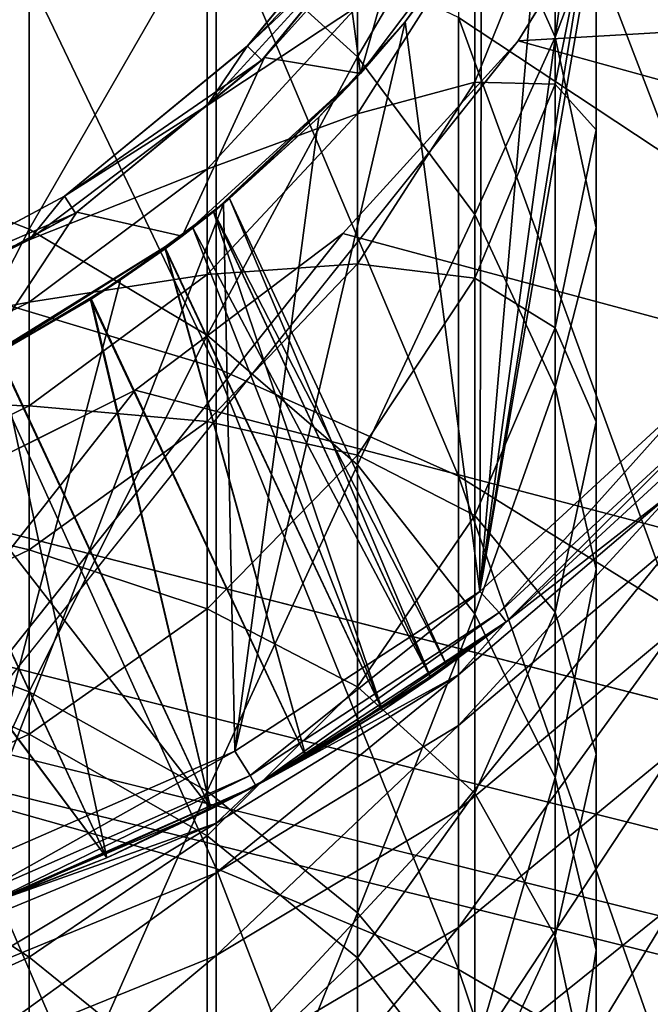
# Model space of a CAD drawing. Header units: millimetres. Extents: x -108 to 102, y -42 to 80.
# Tile 302 of 539: x -62.39 to -59.26, y 25.5 to 30.39. Entities that reach past the tile are written whole.
import ezdxf

# ---------------------------------------------------------------- set-up
doc = ezdxf.new("R2010")
doc.units = ezdxf.units.MM
doc.header["$LTSCALE"] = 81.481481
for name, color, linetype in [('2723', 7, 'CONTINUOUS'), ('2725', 7, 'CONTINUOUS'), ('2727', 7, 'CONTINUOUS'), ('2729', 7, 'CONTINUOUS'), ('2731', 7, 'CONTINUOUS'), ('2733', 7, 'CONTINUOUS'), ('2734', 7, 'CONTINUOUS'), ('2736', 7, 'CONTINUOUS'), ('2745', 7, 'CONTINUOUS'), ('2747', 7, 'CONTINUOUS'), ('2759', 7, 'CONTINUOUS'), ('2760', 7, 'CONTINUOUS'), ('2783', 7, 'CONTINUOUS'), ('2784', 7, 'CONTINUOUS'), ('2789', 7, 'CONTINUOUS')]:
    doc.layers.add(name, color=color, linetype=linetype)

msp = doc.modelspace()

# ---------------------------------------------------------------- linework, layer by layer
at = {"layer": '2723', "color": 7, "linetype": 'CONTINUOUS', "true_color": 0xe6e6e6}
for points in [[(-59.2799, 32.6142, 82.05), (-59.1252, 33.2304, 82.05), (-60.1031, 27.5494, 82.05), (-59.2799, 32.6142, 82.05)], [(-60.1031, 27.5494, 82.05), (-59.1252, 33.2304, 82.05), (-59.0301, 28.5351, 82.05), (-60.1031, 27.5494, 82.05)], [(-59.4954, 32.0116, 82.05), (-59.2799, 32.6142, 82.05), (-60.1031, 27.5494, 82.05), (-59.4954, 32.0116, 82.05)], [(-59.7671, 31.437, 82.05), (-59.4954, 32.0116, 82.05), (-60.1031, 27.5494, 82.05), (-59.7671, 31.437, 82.05)], [(-60.0961, 30.8884, 82.05), (-59.7671, 31.437, 82.05), (-60.1031, 27.5494, 82.05), (-60.0961, 30.8884, 82.05)], [(-60.4751, 30.3769, 82.05), (-60.0961, 30.8884, 82.05), (-60.1031, 27.5494, 82.05), (-60.4751, 30.3769, 82.05)], [(-60.9041, 29.9041, 82.05), (-60.4751, 30.3769, 82.05), (-61.3213, 26.7558, 82.05), (-60.9041, 29.9041, 82.05)], [(-61.3213, 26.7558, 82.05), (-60.4751, 30.3769, 82.05), (-60.1031, 27.5494, 82.05), (-61.3213, 26.7558, 82.05)], [(-61.3769, 29.4751, 82.05), (-60.9041, 29.9041, 82.05), (-61.3213, 26.7558, 82.05), (-61.3769, 29.4751, 82.05)], [(-61.8884, 29.0961, 82.05), (-61.3769, 29.4751, 82.05), (-62.6542, 26.1736, 82.05), (-61.8884, 29.0961, 82.05)], [(-62.6542, 26.1736, 82.05), (-61.3769, 29.4751, 82.05), (-61.3213, 26.7558, 82.05), (-62.6542, 26.1736, 82.05)], [(-62.437, 28.7671, 82.05), (-61.8884, 29.0961, 82.05), (-62.6542, 26.1736, 82.05), (-62.437, 28.7671, 82.05)]]:
    msp.add_3dface(points, dxfattribs=at)
at = {"layer": '2725', "color": 7, "linetype": 'CONTINUOUS', "true_color": 0xe6e6e6}
for points in [[(-59.9721, 27.3977, 82.25), (-58.8785, 28.4045, 82.25), (-59.9721, 27.3977, 182.05), (-59.9721, 27.3977, 82.25)], [(-59.9721, 27.3977, 182.05), (-58.8785, 28.4045, 82.25), (-58.8785, 28.4045, 182.05), (-59.9721, 27.3977, 182.05)], [(-61.2165, 26.5847, 82.25), (-59.9721, 27.3977, 82.25), (-60.9659, 26.7255, 88.6206), (-61.2165, 26.5847, 82.25)], [(-61.2165, 26.5847, 182.05), (-59.9721, 27.3977, 82.25), (-59.9721, 27.3977, 182.05), (-61.2165, 26.5847, 182.05)], [(-59.9721, 27.3977, 82.25), (-61.2165, 26.5847, 182.05), (-60.2655, 27.1788, 90.05), (-59.9721, 27.3977, 82.25)], [(-60.9659, 26.7255, 88.6206), (-59.9721, 27.3977, 82.25), (-60.5878, 26.9587, 88.9908), (-60.9659, 26.7255, 88.6206)], [(-60.5878, 26.9587, 88.9908), (-59.9721, 27.3977, 82.25), (-60.3473, 27.121, 89.4887), (-60.5878, 26.9587, 88.9908)], [(-60.3473, 27.121, 89.4887), (-59.9721, 27.3977, 82.25), (-60.2655, 27.1788, 90.05), (-60.3473, 27.121, 89.4887)], [(-60.2655, 27.1788, 90.05), (-61.2165, 26.5847, 182.05), (-60.3473, 27.121, 90.6114), (-60.2655, 27.1788, 90.05)], [(-60.3473, 27.121, 90.6114), (-61.2165, 26.5847, 182.05), (-60.5878, 26.9587, 91.1092), (-60.3473, 27.121, 90.6114)], [(-60.5878, 26.9587, 91.1092), (-61.2165, 26.5847, 182.05), (-60.9659, 26.7255, 91.4794), (-60.5878, 26.9587, 91.1092)], [(-60.9659, 26.7255, 91.4794), (-61.2165, 26.5847, 182.05), (-61.4399, 26.4679, 91.6749), (-60.9659, 26.7255, 91.4794)], [(-61.4398, 26.4679, 88.4251), (-61.2165, 26.5847, 82.25), (-60.9659, 26.7255, 88.6206), (-61.4398, 26.4679, 88.4251)], [(-62.5777, 25.9876, 82.25), (-61.2165, 26.5847, 82.25), (-62.4589, 26.0294, 88.6206), (-62.5777, 25.9876, 82.25)], [(-61.2165, 26.5847, 182.05), (-62.5777, 25.9876, 182.05), (-61.4399, 26.4679, 91.6749), (-61.2165, 26.5847, 182.05)], [(-62.4589, 26.0294, 88.6206), (-61.2165, 26.5847, 82.25), (-61.9568, 26.2268, 88.4251), (-62.4589, 26.0294, 88.6206)], [(-61.9568, 26.2268, 88.4251), (-61.2165, 26.5847, 82.25), (-61.4398, 26.4679, 88.4251), (-61.9568, 26.2268, 88.4251)], [(-61.4399, 26.4679, 91.6749), (-62.5777, 25.9876, 182.05), (-61.9568, 26.2268, 91.6749), (-61.4399, 26.4679, 91.6749)], [(-61.9568, 26.2268, 91.6749), (-62.5777, 25.9876, 182.05), (-62.4588, 26.0294, 91.4794), (-61.9568, 26.2268, 91.6749)]]:
    msp.add_3dface(points, dxfattribs=at)
at = {"layer": '2727', "color": 7, "linetype": 'CONTINUOUS', "true_color": 0xe6e6e6}
for points in [[(-59.136, 31.7436, 210.6376), (-60.2099, 32.4914, 211.1687), (-59.136, 29.6883, 213.3302), (-59.136, 31.7436, 210.6376)], [(-59.136, 29.6883, 213.3302), (-60.2099, 32.4914, 211.1687), (-60.2099, 30.3979, 213.9114), (-59.136, 29.6883, 213.3302)], [(-61.4141, 30.9687, 214.379), (-62.7188, 31.3868, 214.7215), (-61.4141, 28.6586, 217.0097), (-61.4141, 30.9687, 214.379)], [(-61.4141, 28.6586, 217.0097), (-62.7188, 31.3868, 214.7215), (-62.7188, 29.0522, 217.38), (-61.4141, 28.6586, 217.0097)], [(-60.2099, 30.3979, 213.9114), (-61.4141, 30.9687, 214.379), (-60.2099, 28.1212, 216.5041), (-60.2099, 30.3979, 213.9114)], [(-60.2099, 28.1212, 216.5041), (-61.4141, 30.9687, 214.379), (-61.4141, 28.6586, 217.0097), (-60.2099, 28.1212, 216.5041)], [(-59.136, 29.6883, 213.3302), (-60.2099, 30.3979, 213.9114), (-59.136, 27.4532, 215.8756), (-59.136, 29.6883, 213.3302)], [(-59.136, 27.4532, 215.8756), (-60.2099, 30.3979, 213.9114), (-60.2099, 28.1212, 216.5041), (-59.136, 27.4532, 215.8756)], [(-61.4141, 28.6586, 217.0097), (-62.7188, 29.0522, 217.38), (-61.4141, 26.1736, 219.4758), (-61.4141, 28.6586, 217.0097)], [(-61.4141, 26.1736, 219.4758), (-62.7188, 29.0522, 217.38), (-62.7188, 26.5409, 219.8722), (-61.4141, 26.1736, 219.4758)], [(-60.2099, 28.1212, 216.5041), (-61.4141, 28.6586, 217.0097), (-60.2099, 25.6721, 218.9345), (-60.2099, 28.1212, 216.5041)], [(-60.2099, 25.6721, 218.9345), (-61.4141, 28.6586, 217.0097), (-61.4141, 26.1736, 219.4758), (-60.2099, 25.6721, 218.9345)], [(-59.9721, 27.3977, 182.05), (-58.8785, 28.4045, 182.05), (-59.136, 28.05, 184.56), (-59.9721, 27.3977, 182.05)], [(-59.136, 27.4532, 215.8756), (-60.2099, 28.1212, 216.5041), (-59.136, 25.0487, 218.2617), (-59.136, 27.4532, 215.8756)], [(-59.136, 25.0487, 218.2617), (-60.2099, 28.1212, 216.5041), (-60.2099, 25.6721, 218.9345), (-59.136, 25.0487, 218.2617)], [(-60.2099, 27.1349, 184.4972), (-59.9721, 27.3977, 182.05), (-59.136, 28.05, 184.56), (-60.2099, 27.1349, 184.4972)], [(-60.2099, 27.1349, 184.4972), (-59.136, 28.05, 184.56), (-60.2099, 26.8832, 186.9353), (-60.2099, 27.1349, 184.4972)], [(-60.2099, 26.8832, 186.9353), (-59.136, 28.05, 184.56), (-59.136, 27.7918, 187.0608), (-60.2099, 26.8832, 186.9353)], [(-60.2099, 26.8832, 186.9353), (-59.136, 27.7918, 187.0608), (-60.2099, 26.4648, 189.3504), (-60.2099, 26.8832, 186.9353)], [(-60.2099, 26.4648, 189.3504), (-59.136, 27.7918, 187.0608), (-59.136, 27.3627, 189.5379), (-60.2099, 26.4648, 189.3504)], [(-61.2165, 26.5847, 182.05), (-59.9721, 27.3977, 182.05), (-60.2099, 27.1349, 184.4972), (-61.2165, 26.5847, 182.05)], [(-60.2099, 26.4648, 189.3504), (-59.136, 27.3627, 189.5379), (-60.2099, 25.8818, 191.7312), (-60.2099, 26.4648, 189.3504)], [(-60.2099, 25.8818, 191.7312), (-59.136, 27.3627, 189.5379), (-59.136, 26.7647, 191.9798), (-60.2099, 25.8818, 191.7312)], [(-61.4141, 26.3987, 184.4466), (-61.2165, 26.5847, 182.05), (-60.2099, 27.1349, 184.4972), (-61.4141, 26.3987, 184.4466)], [(-61.4141, 26.3987, 184.4466), (-60.2099, 27.1349, 184.4972), (-61.4141, 26.1522, 186.8344), (-61.4141, 26.3987, 184.4466)], [(-61.4141, 26.1522, 186.8344), (-60.2099, 27.1349, 184.4972), (-60.2099, 26.8832, 186.9353), (-61.4141, 26.1522, 186.8344)], [(-61.4141, 26.1522, 186.8344), (-60.2099, 26.8832, 186.9353), (-61.4141, 25.7425, 189.1996), (-61.4141, 26.1522, 186.8344)], [(-61.4141, 25.7425, 189.1996), (-60.2099, 26.8832, 186.9353), (-60.2099, 26.4648, 189.3504), (-61.4141, 25.7425, 189.1996)], [(-60.2099, 25.8818, 191.7312), (-59.136, 26.7647, 191.9798), (-60.2099, 25.1369, 194.0663), (-60.2099, 25.8818, 191.7312)], [(-60.2099, 25.1369, 194.0663), (-59.136, 26.7647, 191.9798), (-59.136, 26.0007, 194.3749), (-60.2099, 25.1369, 194.0663)], [(-61.4141, 26.1736, 219.4758), (-62.7188, 26.5409, 219.8722), (-61.4141, 23.5252, 221.7656), (-61.4141, 26.1736, 219.4758)], [(-61.4141, 23.5252, 221.7656), (-62.7188, 26.5409, 219.8722), (-62.7188, 23.8645, 222.1863), (-61.4141, 23.5252, 221.7656)], [(-62.5777, 25.9876, 182.05), (-61.2165, 26.5847, 182.05), (-61.4141, 26.3987, 184.4466), (-62.5777, 25.9876, 182.05)], [(-61.4141, 25.7425, 189.1996), (-60.2099, 26.4648, 189.3504), (-61.4141, 25.1716, 191.5312), (-61.4141, 25.7425, 189.1996)], [(-61.4141, 25.1716, 191.5312), (-60.2099, 26.4648, 189.3504), (-60.2099, 25.8818, 191.7312), (-61.4141, 25.1716, 191.5312)], [(-62.7188, 25.8596, 184.4096), (-62.5777, 25.9876, 182.05), (-61.4141, 26.3987, 184.4466), (-62.7188, 25.8596, 184.4096)], [(-62.7188, 25.8596, 184.4096), (-61.4141, 26.3987, 184.4466), (-62.7188, 25.6168, 186.7605), (-62.7188, 25.8596, 184.4096)], [(-62.7188, 25.6168, 186.7605), (-61.4141, 26.3987, 184.4466), (-61.4141, 26.1522, 186.8344), (-62.7188, 25.6168, 186.7605)], [(-62.7188, 25.6168, 186.7605), (-61.4141, 26.1522, 186.8344), (-62.7188, 25.2135, 189.0892), (-62.7188, 25.6168, 186.7605)], [(-62.7188, 25.2135, 189.0892), (-61.4141, 26.1522, 186.8344), (-61.4141, 25.7425, 189.1996), (-62.7188, 25.2135, 189.0892)], [(-60.2099, 25.6721, 218.9345), (-61.4141, 26.1736, 219.4758), (-60.2099, 23.062, 221.1912), (-60.2099, 25.6721, 218.9345)], [(-60.2099, 23.062, 221.1912), (-61.4141, 26.1736, 219.4758), (-61.4141, 23.5252, 221.7656), (-60.2099, 23.062, 221.1912)], [(-60.2099, 25.1369, 194.0663), (-59.136, 26.0007, 194.3749), (-60.2099, 24.2336, 196.3449), (-60.2099, 25.1369, 194.0663)], [(-60.2099, 24.2336, 196.3449), (-59.136, 26.0007, 194.3749), (-59.136, 25.0742, 196.712), (-60.2099, 24.2336, 196.3449)], [(-61.4141, 25.1716, 191.5312), (-60.2099, 25.8818, 191.7312), (-61.4141, 24.442, 193.8181), (-61.4141, 25.1716, 191.5312)], [(-61.4141, 24.442, 193.8181), (-60.2099, 25.8818, 191.7312), (-60.2099, 25.1369, 194.0663), (-61.4141, 24.442, 193.8181)], [(-62.7188, 25.2135, 189.0892), (-61.4141, 25.7425, 189.1996), (-62.7188, 24.6513, 191.3847), (-62.7188, 25.2135, 189.0892)], [(-62.7188, 24.6513, 191.3847), (-61.4141, 25.7425, 189.1996), (-61.4141, 25.1716, 191.5312), (-62.7188, 24.6513, 191.3847)], [(-59.136, 25.0487, 218.2617), (-60.2099, 25.6721, 218.9345), (-59.136, 22.4863, 220.4772), (-59.136, 25.0487, 218.2617)], [(-59.136, 22.4863, 220.4772), (-60.2099, 25.6721, 218.9345), (-60.2099, 23.062, 221.1912), (-59.136, 22.4863, 220.4772)]]:
    msp.add_3dface(points, dxfattribs=at)
at = {"layer": '2729', "color": 7, "linetype": 'CONTINUOUS', "true_color": 0xe6e6e6}
for points in [[(-60.5116, 31.166, 169.05), (-61.2585, 30.2566, 169.05), (-60.5112, 31.1666, 182.05), (-60.5116, 31.166, 169.05)], [(-60.5112, 31.1666, 182.05), (-61.2585, 30.2566, 169.05), (-61.2574, 30.2574, 182.05), (-60.5112, 31.1666, 182.05)], [(-61.2585, 30.2566, 169.05), (-62.1672, 29.5113, 169.05), (-61.2574, 30.2574, 182.05), (-61.2585, 30.2566, 169.05)], [(-61.2574, 30.2574, 182.05), (-62.1672, 29.5113, 169.05), (-62.1666, 29.5112, 182.05), (-61.2574, 30.2574, 182.05)], [(-62.1666, 29.5112, 182.05), (-63.2033, 28.9574, 169.05), (-63.2039, 28.9567, 182.05), (-62.1666, 29.5112, 182.05)], [(-62.1672, 29.5113, 169.05), (-63.2033, 28.9574, 169.05), (-62.1666, 29.5112, 182.05), (-62.1672, 29.5113, 169.05)]]:
    msp.add_3dface(points, dxfattribs=at)
at = {"layer": '2731', "color": 7, "linetype": 'CONTINUOUS', "true_color": 0xe6e6e6}
for points in [[(-61.4578, 30.882, 208.4895), (-60.7119, 32.0158, 205.1043), (-60.7119, 30.2027, 208.0334), (-61.4578, 30.882, 208.4895)], [(-60.7119, 32.0158, 205.1043), (-60.129, 31.1976, 204.6388), (-60.7119, 30.2027, 208.0334), (-60.7119, 32.0158, 205.1043)], [(-63.3326, 31.8458, 209.1365), (-62.3414, 31.436, 208.8614), (-63.3326, 29.7353, 212.0419), (-63.3326, 31.8458, 209.1365)], [(-60.129, 31.1976, 204.6388), (-59.729, 31.8247, 201.2026), (-59.729, 30.3003, 204.1282), (-60.129, 31.1976, 204.6388)], [(-59.729, 31.8247, 201.2026), (-59.5256, 30.8416, 200.7356), (-59.729, 30.3003, 204.1282), (-59.729, 31.8247, 201.2026)], [(-63.3326, 29.7353, 212.0419), (-62.3414, 31.436, 208.8614), (-62.3414, 29.347, 211.7373), (-63.3326, 29.7353, 212.0419)], [(-62.3414, 31.436, 208.8614), (-61.4578, 30.882, 208.4895), (-62.3414, 29.347, 211.7373), (-62.3414, 31.436, 208.8614)], [(-60.7119, 30.2027, 208.0334), (-60.129, 31.1976, 204.6388), (-60.129, 29.4211, 207.5087), (-60.7119, 30.2027, 208.0334)], [(-60.129, 31.1976, 204.6388), (-59.729, 30.3003, 204.1282), (-60.129, 29.4211, 207.5087), (-60.129, 31.1976, 204.6388)], [(-60.5112, 31.1666, 182.05), (-61.2574, 30.2574, 182.05), (-60.7119, 30.7769, 184.9555), (-60.5112, 31.1666, 182.05)], [(-59.729, 31.0644, 194.0976), (-60.129, 30.8389, 190.916), (-60.129, 30.0767, 193.7968), (-59.729, 31.0644, 194.0976)], [(-59.729, 31.0644, 194.0976), (-60.129, 30.0767, 193.7968), (-59.729, 30.0667, 196.9864), (-59.729, 31.0644, 194.0976)], [(-59.5256, 31.0816, 197.3795), (-59.729, 31.0644, 194.0976), (-59.729, 30.0667, 196.9864), (-59.5256, 31.0816, 197.3795)], [(-59.5256, 31.0816, 197.3795), (-59.729, 30.0667, 196.9864), (-59.5256, 29.8415, 200.2606), (-59.5256, 31.0816, 197.3795)], [(-59.5256, 30.8416, 200.7356), (-59.5256, 31.0816, 197.3795), (-59.5256, 29.8415, 200.2606), (-59.5256, 30.8416, 200.7356)], [(-62.3414, 29.347, 211.7373), (-61.4578, 30.882, 208.4895), (-61.4578, 28.822, 211.3255), (-62.3414, 29.347, 211.7373)], [(-61.4578, 30.882, 208.4895), (-60.7119, 30.2027, 208.0334), (-61.4578, 28.822, 211.3255), (-61.4578, 30.882, 208.4895)], [(-59.729, 30.3003, 204.1282), (-59.5256, 30.8416, 200.7356), (-59.5256, 29.3543, 203.5899), (-59.729, 30.3003, 204.1282)], [(-59.5256, 30.8416, 200.7356), (-59.5256, 29.8415, 200.2606), (-59.5256, 29.3543, 203.5899), (-59.5256, 30.8416, 200.7356)], [(-60.129, 30.8389, 190.916), (-60.7119, 30.4551, 187.8481), (-60.7119, 29.9205, 190.709), (-60.129, 30.8389, 190.916)], [(-60.129, 30.8389, 190.916), (-60.7119, 29.9205, 190.709), (-60.129, 30.0767, 193.7968), (-60.129, 30.8389, 190.916)], [(-60.7119, 30.7769, 184.9555), (-61.2574, 30.2574, 182.05), (-61.4578, 29.9609, 184.8952), (-60.7119, 30.7769, 184.9555)], [(-60.7119, 30.7769, 184.9555), (-61.4578, 29.9609, 184.8952), (-60.7119, 30.4551, 187.8481), (-60.7119, 30.7769, 184.9555)], [(-60.7119, 30.4551, 187.8481), (-61.4578, 29.9609, 184.8952), (-61.4578, 29.6457, 187.7276), (-60.7119, 30.4551, 187.8481)], [(-60.7119, 30.4551, 187.8481), (-61.4578, 29.6457, 187.7276), (-60.7119, 29.9205, 190.709), (-60.7119, 30.4551, 187.8481)], [(-61.2574, 30.2574, 182.05), (-62.1666, 29.5112, 182.05), (-61.4578, 29.9609, 184.8952), (-61.2574, 30.2574, 182.05)], [(-60.129, 29.4211, 207.5087), (-59.729, 30.3003, 204.1282), (-59.729, 28.5639, 206.9332), (-60.129, 29.4211, 207.5087)], [(-59.729, 30.3003, 204.1282), (-59.5256, 29.3543, 203.5899), (-59.729, 28.5639, 206.9332), (-59.729, 30.3003, 204.1282)], [(-61.4578, 28.822, 211.3255), (-60.7119, 30.2027, 208.0334), (-60.7119, 28.1782, 210.8205), (-61.4578, 28.822, 211.3255)], [(-60.7119, 30.2027, 208.0334), (-60.129, 29.4211, 207.5087), (-60.7119, 28.1782, 210.8205), (-60.7119, 30.2027, 208.0334)], [(-60.129, 30.0767, 193.7968), (-60.7119, 29.9205, 190.709), (-60.7119, 29.1762, 193.5226), (-60.129, 30.0767, 193.7968)], [(-60.129, 30.0767, 193.7968), (-60.7119, 29.1762, 193.5226), (-60.129, 29.1039, 196.6135), (-60.129, 30.0767, 193.7968)], [(-59.729, 30.0667, 196.9864), (-60.129, 30.0767, 193.7968), (-60.129, 29.1039, 196.6135), (-59.729, 30.0667, 196.9864)], [(-59.729, 30.0667, 196.9864), (-60.129, 29.1039, 196.6135), (-59.729, 28.8584, 199.7937), (-59.729, 30.0667, 196.9864)], [(-59.5256, 29.8415, 200.2606), (-59.729, 30.0667, 196.9864), (-59.729, 28.8584, 199.7937), (-59.5256, 29.8415, 200.2606)], [(-61.4578, 29.9609, 184.8952), (-62.1666, 29.5112, 182.05), (-62.3414, 29.2954, 184.8459), (-61.4578, 29.9609, 184.8952)], [(-61.4578, 29.9609, 184.8952), (-62.3414, 29.2954, 184.8459), (-61.4578, 29.6457, 187.7276), (-61.4578, 29.9609, 184.8952)], [(-60.7119, 29.9205, 190.709), (-61.4578, 29.6457, 187.7276), (-61.4578, 29.1223, 190.5291), (-60.7119, 29.9205, 190.709)], [(-60.7119, 29.9205, 190.709), (-61.4578, 29.1223, 190.5291), (-60.7119, 29.1762, 193.5226), (-60.7119, 29.9205, 190.709)], [(-59.5256, 29.8415, 200.2606), (-59.729, 28.8584, 199.7937), (-59.5256, 28.392, 203.0423), (-59.5256, 29.8415, 200.2606)], [(-59.5256, 29.3543, 203.5899), (-59.5256, 29.8415, 200.2606), (-59.5256, 28.392, 203.0423), (-59.5256, 29.3543, 203.5899)], [(-63.3326, 29.7353, 212.0419), (-62.3414, 29.347, 211.7373), (-63.3326, 27.4161, 214.7836), (-63.3326, 29.7353, 212.0419)], [(-61.4578, 29.6457, 187.7276), (-62.3414, 29.2954, 184.8459), (-62.3414, 28.9858, 187.6294), (-61.4578, 29.6457, 187.7276)], [(-61.4578, 29.6457, 187.7276), (-62.3414, 28.9858, 187.6294), (-61.4578, 29.1223, 190.5291), (-61.4578, 29.6457, 187.7276)], [(-62.1666, 29.5112, 182.05), (-63.2039, 28.9567, 182.05), (-62.3414, 29.2954, 184.8459), (-62.1666, 29.5112, 182.05)], [(-60.7119, 28.1782, 210.8205), (-60.129, 29.4211, 207.5087), (-60.129, 27.4375, 210.2395), (-60.7119, 28.1782, 210.8205)], [(-60.129, 29.4211, 207.5087), (-59.729, 28.5639, 206.9332), (-60.129, 27.4375, 210.2395), (-60.129, 29.4211, 207.5087)], [(-63.3326, 27.4161, 214.7836), (-62.3414, 29.347, 211.7373), (-62.3414, 27.0513, 214.4512), (-63.3326, 27.4161, 214.7836)], [(-62.3414, 29.347, 211.7373), (-61.4578, 28.822, 211.3255), (-62.3414, 27.0513, 214.4512), (-62.3414, 29.347, 211.7373)], [(-59.729, 28.5639, 206.9332), (-59.5256, 29.3543, 203.5899), (-59.5256, 27.6603, 206.3265), (-59.729, 28.5639, 206.9332)], [(-59.5256, 29.3543, 203.5899), (-59.5256, 28.392, 203.0423), (-59.5256, 27.6603, 206.3265), (-59.5256, 29.3543, 203.5899)], [(-62.3414, 29.2954, 184.8459), (-63.2039, 28.9567, 182.05), (-63.3326, 28.8032, 184.8095), (-62.3414, 29.2954, 184.8459)], [(-62.3414, 29.2954, 184.8459), (-63.3326, 28.8032, 184.8095), (-62.3414, 28.9858, 187.6294), (-62.3414, 29.2954, 184.8459)], [(-60.7119, 29.1762, 193.5226), (-61.4578, 29.1223, 190.5291), (-61.4578, 28.3934, 193.2842), (-60.7119, 29.1762, 193.5226)], [(-60.7119, 29.1762, 193.5226), (-61.4578, 28.3934, 193.2842), (-60.7119, 28.2261, 196.2736), (-60.7119, 29.1762, 193.5226)], [(-60.129, 29.1039, 196.6135), (-60.7119, 29.1762, 193.5226), (-60.7119, 28.2261, 196.2736), (-60.129, 29.1039, 196.6135)], [(-61.4578, 29.1223, 190.5291), (-62.3414, 28.9858, 187.6294), (-62.3414, 28.4714, 190.3824), (-61.4578, 29.1223, 190.5291)], [(-61.4578, 29.1223, 190.5291), (-62.3414, 28.4714, 190.3824), (-61.4578, 28.3934, 193.2842), (-61.4578, 29.1223, 190.5291)], [(-60.129, 29.1039, 196.6135), (-60.7119, 28.2261, 196.2736), (-60.129, 27.9258, 199.3507), (-60.129, 29.1039, 196.6135)], [(-59.729, 28.8584, 199.7937), (-60.129, 29.1039, 196.6135), (-60.129, 27.9258, 199.3507), (-59.729, 28.8584, 199.7937)], [(-62.3414, 28.9858, 187.6294), (-63.3326, 28.8032, 184.8095), (-63.3326, 28.4976, 187.5567), (-62.3414, 28.9858, 187.6294)], [(-62.3414, 28.9858, 187.6294), (-63.3326, 28.4976, 187.5567), (-62.3414, 28.4714, 190.3824), (-62.3414, 28.9858, 187.6294)], [(-59.729, 28.8584, 199.7937), (-60.129, 27.9258, 199.3507), (-59.729, 27.446, 202.504), (-59.729, 28.8584, 199.7937)], [(-59.5256, 28.392, 203.0423), (-59.729, 28.8584, 199.7937), (-59.729, 27.446, 202.504), (-59.5256, 28.392, 203.0423)], [(-62.3414, 27.0513, 214.4512), (-61.4578, 28.822, 211.3255), (-61.4578, 26.5582, 214.0017), (-62.3414, 27.0513, 214.4512)], [(-61.4578, 28.822, 211.3255), (-60.7119, 28.1782, 210.8205), (-61.4578, 26.5582, 214.0017), (-61.4578, 28.822, 211.3255)], [(-60.129, 27.4375, 210.2395), (-59.729, 28.5639, 206.9332), (-59.729, 26.6252, 209.6023), (-60.129, 27.4375, 210.2395)], [(-59.729, 28.5639, 206.9332), (-59.5256, 27.6603, 206.3265), (-59.729, 26.6252, 209.6023), (-59.729, 28.5639, 206.9332)], [(-62.3414, 28.4714, 190.3824), (-63.3326, 28.4976, 187.5567), (-63.3326, 27.9899, 190.2739), (-62.3414, 28.4714, 190.3824)], [(-62.3414, 28.4714, 190.3824), (-63.3326, 27.9899, 190.2739), (-62.3414, 27.7551, 193.0899), (-62.3414, 28.4714, 190.3824)], [(-61.4578, 28.3934, 193.2842), (-62.3414, 28.4714, 190.3824), (-62.3414, 27.7551, 193.0899), (-61.4578, 28.3934, 193.2842)], [(-61.4578, 28.3934, 193.2842), (-62.3414, 27.7551, 193.0899), (-61.4578, 27.4631, 195.978), (-61.4578, 28.3934, 193.2842)], [(-60.7119, 28.2261, 196.2736), (-61.4578, 28.3934, 193.2842), (-61.4578, 27.4631, 195.978), (-60.7119, 28.2261, 196.2736)], [(-59.5256, 28.392, 203.0423), (-59.729, 27.446, 202.504), (-59.5256, 26.741, 205.7094), (-59.5256, 28.392, 203.0423)], [(-59.5256, 27.6603, 206.3265), (-59.5256, 28.392, 203.0423), (-59.5256, 26.741, 205.7094), (-59.5256, 27.6603, 206.3265)], [(-60.7119, 28.2261, 196.2736), (-61.4578, 27.4631, 195.978), (-60.7119, 27.0754, 198.9468), (-60.7119, 28.2261, 196.2736)], [(-60.129, 27.9258, 199.3507), (-60.7119, 28.2261, 196.2736), (-60.7119, 27.0754, 198.9468), (-60.129, 27.9258, 199.3507)], [(-61.4578, 26.5582, 214.0017), (-60.7119, 28.1782, 210.8205), (-60.7119, 25.9534, 213.4506), (-61.4578, 26.5582, 214.0017)], [(-60.7119, 28.1782, 210.8205), (-60.129, 27.4375, 210.2395), (-60.7119, 25.9534, 213.4506), (-60.7119, 28.1782, 210.8205)], [(-62.3414, 27.7551, 193.0899), (-63.3326, 27.9899, 190.2739), (-63.3326, 27.283, 192.9461), (-62.3414, 27.7551, 193.0899)], [(-60.129, 27.9258, 199.3507), (-60.7119, 27.0754, 198.9468), (-60.129, 26.5487, 201.9934), (-60.129, 27.9258, 199.3507)], [(-59.729, 27.446, 202.504), (-60.129, 27.9258, 199.3507), (-60.129, 26.5487, 201.9934), (-59.729, 27.446, 202.504)], [(-62.3414, 27.7551, 193.0899), (-63.3326, 27.283, 192.9461), (-62.3414, 26.8408, 195.7371), (-62.3414, 27.7551, 193.0899)], [(-61.4578, 27.4631, 195.978), (-62.3414, 27.7551, 193.0899), (-62.3414, 26.8408, 195.7371), (-61.4578, 27.4631, 195.978)], [(-59.729, 26.6252, 209.6023), (-59.5256, 27.6603, 206.3265), (-59.5256, 25.7688, 208.9306), (-59.729, 26.6252, 209.6023)], [(-59.5256, 27.6603, 206.3265), (-59.5256, 26.741, 205.7094), (-59.5256, 25.7688, 208.9306), (-59.5256, 27.6603, 206.3265)], [(-61.4578, 27.4631, 195.978), (-62.3414, 26.8408, 195.7371), (-61.4578, 26.3363, 198.5958), (-61.4578, 27.4631, 195.978)], [(-60.7119, 27.0754, 198.9468), (-61.4578, 27.4631, 195.978), (-61.4578, 26.3363, 198.5958), (-60.7119, 27.0754, 198.9468)], [(-60.7119, 25.9534, 213.4506), (-60.129, 27.4375, 210.2395), (-60.129, 25.2577, 212.8164), (-60.7119, 25.9534, 213.4506)], [(-59.729, 27.446, 202.504), (-60.129, 26.5487, 201.9934), (-59.729, 25.8374, 205.1027), (-59.729, 27.446, 202.504)], [(-60.129, 27.4375, 210.2395), (-59.729, 26.6252, 209.6023), (-60.129, 25.2577, 212.8164), (-60.129, 27.4375, 210.2395)], [(-59.5256, 26.741, 205.7094), (-59.729, 27.446, 202.504), (-59.729, 25.8374, 205.1027), (-59.5256, 26.741, 205.7094)], [(-63.3326, 27.4161, 214.7836), (-62.3414, 27.0513, 214.4512), (-63.3326, 24.9008, 217.3466), (-63.3326, 27.4161, 214.7836)], [(-62.3414, 26.8408, 195.7371), (-63.3326, 27.283, 192.9461), (-63.3326, 26.3806, 195.5588), (-62.3414, 26.8408, 195.7371)], [(-63.3326, 24.9008, 217.3466), (-62.3414, 27.0513, 214.4512), (-62.3414, 24.5615, 216.9881), (-63.3326, 24.9008, 217.3466)], [(-62.3414, 27.0513, 214.4512), (-61.4578, 26.5582, 214.0017), (-62.3414, 24.5615, 216.9881), (-62.3414, 27.0513, 214.4512)], [(-60.7119, 27.0754, 198.9468), (-61.4578, 26.3363, 198.5958), (-60.7119, 25.7305, 201.5279), (-60.7119, 27.0754, 198.9468)], [(-60.129, 26.5487, 201.9934), (-60.7119, 27.0754, 198.9468), (-60.7119, 25.7305, 201.5279), (-60.129, 26.5487, 201.9934)], [(-62.3414, 26.8408, 195.7371), (-63.3326, 26.3806, 195.5588), (-62.3414, 25.7336, 198.3095), (-62.3414, 26.8408, 195.7371)], [(-61.4578, 26.3363, 198.5958), (-62.3414, 26.8408, 195.7371), (-62.3414, 25.7336, 198.3095), (-61.4578, 26.3363, 198.5958)], [(-59.5256, 26.741, 205.7094), (-59.729, 25.8374, 205.1027), (-59.5256, 24.8976, 208.2472), (-59.5256, 26.741, 205.7094)], [(-59.5256, 25.7688, 208.9306), (-59.5256, 26.741, 205.7094), (-59.5256, 24.8976, 208.2472), (-59.5256, 25.7688, 208.9306)], [(-60.129, 25.2577, 212.8164), (-59.729, 26.6252, 209.6023), (-59.729, 24.4946, 212.121), (-60.129, 25.2577, 212.8164)], [(-59.729, 26.6252, 209.6023), (-59.5256, 25.7688, 208.9306), (-59.729, 24.4946, 212.121), (-59.729, 26.6252, 209.6023)], [(-62.3414, 24.5615, 216.9881), (-61.4578, 26.5582, 214.0017), (-61.4578, 24.1029, 216.5034), (-62.3414, 24.5615, 216.9881)], [(-61.4578, 26.5582, 214.0017), (-60.7119, 25.9534, 213.4506), (-61.4578, 24.1029, 216.5034), (-61.4578, 26.5582, 214.0017)], [(-60.129, 26.5487, 201.9934), (-60.7119, 25.7305, 201.5279), (-60.129, 24.9802, 204.5272), (-60.129, 26.5487, 201.9934)], [(-59.729, 25.8374, 205.1027), (-60.129, 26.5487, 201.9934), (-60.129, 24.9802, 204.5272), (-59.729, 25.8374, 205.1027)], [(-62.3414, 25.7336, 198.3095), (-63.3326, 26.3806, 195.5588), (-63.3326, 25.2878, 198.0978), (-62.3414, 25.7336, 198.3095)], [(-61.4578, 26.3363, 198.5958), (-62.3414, 25.7336, 198.3095), (-61.4578, 25.0193, 201.1232), (-61.4578, 26.3363, 198.5958)], [(-60.7119, 25.7305, 201.5279), (-61.4578, 26.3363, 198.5958), (-61.4578, 25.0193, 201.1232), (-60.7119, 25.7305, 201.5279)], [(-61.4578, 24.1029, 216.5034), (-60.7119, 25.9534, 213.4506), (-60.7119, 23.5405, 215.9091), (-61.4578, 24.1029, 216.5034)], [(-60.7119, 25.9534, 213.4506), (-60.129, 25.2577, 212.8164), (-60.7119, 23.5405, 215.9091), (-60.7119, 25.9534, 213.4506)], [(-59.729, 25.8374, 205.1027), (-60.129, 24.9802, 204.5272), (-59.729, 24.0413, 207.5755), (-59.729, 25.8374, 205.1027)], [(-59.5256, 24.8976, 208.2472), (-59.729, 25.8374, 205.1027), (-59.729, 24.0413, 207.5755), (-59.5256, 24.8976, 208.2472)], [(-59.729, 24.4946, 212.121), (-59.5256, 25.7688, 208.9306), (-59.5256, 23.6902, 211.3878), (-59.729, 24.4946, 212.121)], [(-59.5256, 25.7688, 208.9306), (-59.5256, 24.8976, 208.2472), (-59.5256, 23.6902, 211.3878), (-59.5256, 25.7688, 208.9306)], [(-62.3414, 25.7336, 198.3095), (-63.3326, 25.2878, 198.0978), (-62.3414, 24.4394, 200.7932), (-62.3414, 25.7336, 198.3095)], [(-61.4578, 25.0193, 201.1232), (-62.3414, 25.7336, 198.3095), (-62.3414, 24.4394, 200.7932), (-61.4578, 25.0193, 201.1232)], [(-60.7119, 25.7305, 201.5279), (-61.4578, 25.0193, 201.1232), (-60.7119, 24.1987, 204.0025), (-60.7119, 25.7305, 201.5279)], [(-60.129, 24.9802, 204.5272), (-60.7119, 25.7305, 201.5279), (-60.7119, 24.1987, 204.0025), (-60.129, 24.9802, 204.5272)]]:
    msp.add_3dface(points, dxfattribs=at)
at = {"layer": '2733', "color": 7, "linetype": 'CONTINUOUS', "true_color": 0xe6e6e6}
for points in [[(-61.2585, 30.2566, 169.05), (-60.5116, 31.166, 169.05), (-60.4274, 31.1127, 169.05), (-61.2585, 30.2566, 169.05)], [(-61.1866, 30.1866, 169.05), (-61.2585, 30.2566, 169.05), (-60.4274, 31.1127, 169.05), (-61.1866, 30.1866, 169.05)], [(-62.1672, 29.5113, 169.05), (-61.2585, 30.2566, 169.05), (-61.1866, 30.1866, 169.05), (-62.1672, 29.5113, 169.05)], [(-62.1127, 29.4274, 169.05), (-62.1672, 29.5113, 169.05), (-61.1866, 30.1866, 169.05), (-62.1127, 29.4274, 169.05)], [(-63.2033, 28.9574, 169.05), (-62.1672, 29.5113, 169.05), (-62.1127, 29.4274, 169.05), (-63.2033, 28.9574, 169.05)], [(-63.1659, 28.865, 169.05), (-63.2033, 28.9574, 169.05), (-62.1127, 29.4274, 169.05), (-63.1659, 28.865, 169.05)]]:
    msp.add_3dface(points, dxfattribs=at)
at = {"layer": '2734', "color": 7, "linetype": 'CONTINUOUS', "true_color": 0xe6e6e6}
for points in [[(-61.1866, 30.1866, 169.05), (-60.4274, 31.1127, 169.05), (-61.1739, 30.1995, 94.45), (-61.1866, 30.1866, 169.05)], [(-61.1739, 30.1995, 94.45), (-60.4274, 31.1127, 169.05), (-60.7673, 30.6514, 94.45), (-61.1739, 30.1995, 94.45)], [(-62.1127, 29.4274, 169.05), (-61.1866, 30.1866, 169.05), (-62.1051, 29.432, 94.45), (-62.1127, 29.4274, 169.05)], [(-62.1051, 29.432, 94.45), (-61.1866, 30.1866, 169.05), (-61.1739, 30.1995, 94.45), (-62.1051, 29.432, 94.45)], [(-63.1659, 28.865, 169.05), (-62.1127, 29.4274, 169.05), (-63.1598, 28.8667, 94.45), (-63.1659, 28.865, 169.05)], [(-63.1598, 28.8667, 94.45), (-62.1127, 29.4274, 169.05), (-62.1051, 29.432, 94.45), (-63.1598, 28.8667, 94.45)]]:
    msp.add_3dface(points, dxfattribs=at)
at = {"layer": '2736', "color": 7, "linetype": 'CONTINUOUS', "true_color": 0xe6e6e6}
for points in [[(-59.9734, 31.0784, 94.0497), (-60.4751, 30.3769, 82.05), (-60.6963, 30.1211, 94.0497), (-59.9734, 31.0784, 94.0497)], [(-60.0961, 30.8884, 82.05), (-60.4751, 30.3769, 82.05), (-59.9734, 31.0784, 94.0497), (-60.0961, 30.8884, 82.05)], [(-60.4751, 30.3769, 82.05), (-60.9041, 29.9041, 82.05), (-60.6963, 30.1211, 94.0497), (-60.4751, 30.3769, 82.05)], [(-61.5828, 29.3129, 94.0497), (-60.6963, 30.1211, 94.0497), (-61.427, 29.4344, 90.6133), (-61.5828, 29.3129, 94.0497)], [(-61.427, 29.4344, 90.6133), (-60.6963, 30.1211, 94.0497), (-61.3476, 29.4993, 90.05), (-61.427, 29.4344, 90.6133)], [(-60.6963, 30.1211, 94.0497), (-60.9041, 29.9041, 82.05), (-61.3476, 29.4993, 90.05), (-60.6963, 30.1211, 94.0497)], [(-60.9041, 29.9041, 82.05), (-61.3769, 29.4751, 82.05), (-61.3476, 29.4993, 90.05), (-60.9041, 29.9041, 82.05)], [(-61.3769, 29.4751, 82.05), (-61.8884, 29.0961, 82.05), (-61.4262, 29.435, 89.4895), (-61.3769, 29.4751, 82.05)], [(-61.3476, 29.4993, 90.05), (-61.3769, 29.4751, 82.05), (-61.4262, 29.435, 89.4895), (-61.3476, 29.4993, 90.05)], [(-61.4262, 29.435, 89.4895), (-61.8884, 29.0961, 82.05), (-61.5287, 29.3542, 89.2194), (-61.4262, 29.435, 89.4895)], [(-61.6657, 29.2514, 91.1192), (-61.5828, 29.3129, 94.0497), (-61.427, 29.4344, 90.6133), (-61.6657, 29.2514, 91.1192)], [(-61.5287, 29.3542, 89.2194), (-61.8884, 29.0961, 82.05), (-61.6666, 29.2507, 88.9797), (-61.5287, 29.3542, 89.2194)], [(-62.6027, 28.6815, 94.0497), (-61.5828, 29.3129, 94.0497), (-62.498, 28.7348, 91.675), (-62.6027, 28.6815, 94.0497)], [(-62.498, 28.7348, 91.675), (-61.5828, 29.3129, 94.0497), (-62.0335, 29.0015, 91.4828), (-62.498, 28.7348, 91.675)], [(-62.0335, 29.0015, 91.4828), (-61.5828, 29.3129, 94.0497), (-61.6657, 29.2514, 91.1192), (-62.0335, 29.0015, 91.4828)], [(-61.6666, 29.2507, 88.9797), (-61.8884, 29.0961, 82.05), (-62.0382, 28.9986, 88.6137), (-61.6666, 29.2507, 88.9797)], [(-61.8884, 29.0961, 82.05), (-62.437, 28.7671, 82.05), (-62.0382, 28.9986, 88.6137), (-61.8884, 29.0961, 82.05)], [(-62.0382, 28.9986, 88.6137), (-62.437, 28.7671, 82.05), (-62.5005, 28.7335, 88.4246), (-62.0382, 28.9986, 88.6137)]]:
    msp.add_3dface(points, dxfattribs=at)
at = {"layer": '2745', "color": 7, "linetype": 'CONTINUOUS', "true_color": 0xe6e6e6}
for points in [[(-60.1031, 27.5494, 82.05), (-59.0301, 28.5351, 82.05), (-60.0081, 27.444, 82.1086), (-60.1031, 27.5494, 82.05)], [(-60.0081, 27.444, 82.1086), (-59.0301, 28.5351, 82.05), (-58.9216, 28.4441, 82.1086), (-60.0081, 27.444, 82.1086)], [(-59.9721, 27.3977, 82.25), (-60.0081, 27.444, 82.1086), (-58.9216, 28.4441, 82.1086), (-59.9721, 27.3977, 82.25)], [(-58.8785, 28.4045, 82.25), (-59.9721, 27.3977, 82.25), (-58.9216, 28.4441, 82.1086), (-58.8785, 28.4045, 82.25)], [(-61.3213, 26.7558, 82.05), (-60.1031, 27.5494, 82.05), (-61.2444, 26.6363, 82.1086), (-61.3213, 26.7558, 82.05)], [(-61.2444, 26.6363, 82.1086), (-60.1031, 27.5494, 82.05), (-60.0081, 27.444, 82.1086), (-61.2444, 26.6363, 82.1086)], [(-61.2165, 26.5847, 82.25), (-61.2444, 26.6363, 82.1086), (-60.0081, 27.444, 82.1086), (-61.2165, 26.5847, 82.25)], [(-59.9721, 27.3977, 82.25), (-61.2165, 26.5847, 82.25), (-60.0081, 27.444, 82.1086), (-59.9721, 27.3977, 82.25)], [(-62.6542, 26.1736, 82.05), (-61.3213, 26.7558, 82.05), (-62.5967, 26.043, 82.1086), (-62.6542, 26.1736, 82.05)], [(-62.5967, 26.043, 82.1086), (-61.3213, 26.7558, 82.05), (-61.2444, 26.6363, 82.1086), (-62.5967, 26.043, 82.1086)], [(-62.5777, 25.9876, 82.25), (-62.5967, 26.043, 82.1086), (-61.2444, 26.6363, 82.1086), (-62.5777, 25.9876, 82.25)], [(-61.2165, 26.5847, 82.25), (-62.5777, 25.9876, 82.25), (-61.2444, 26.6363, 82.1086), (-61.2165, 26.5847, 82.25)]]:
    msp.add_3dface(points, dxfattribs=at)
at = {"layer": '2747', "color": 7, "linetype": 'CONTINUOUS', "true_color": 0xe6e6e6}
for points in [[(-60.7673, 30.6514, 94.45), (-60.4076, 31.1419, 94.45), (-60.6963, 30.1211, 94.0497), (-60.7673, 30.6514, 94.45)], [(-60.4076, 31.1419, 94.45), (-59.9734, 31.0784, 94.0497), (-60.6963, 30.1211, 94.0497), (-60.4076, 31.1419, 94.45)], [(-61.1739, 30.1995, 94.45), (-60.7673, 30.6514, 94.45), (-60.6963, 30.1211, 94.0497), (-61.1739, 30.1995, 94.45)], [(-62.1051, 29.432, 94.45), (-61.1739, 30.1995, 94.45), (-61.5828, 29.3129, 94.0497), (-62.1051, 29.432, 94.45)], [(-61.1739, 30.1995, 94.45), (-60.6963, 30.1211, 94.0497), (-61.5828, 29.3129, 94.0497), (-61.1739, 30.1995, 94.45)], [(-63.1598, 28.8667, 94.45), (-62.1051, 29.432, 94.45), (-62.6027, 28.6815, 94.0497), (-63.1598, 28.8667, 94.45)], [(-62.1051, 29.432, 94.45), (-61.5828, 29.3129, 94.0497), (-62.6027, 28.6815, 94.0497), (-62.1051, 29.432, 94.45)]]:
    msp.add_3dface(points, dxfattribs=at)
at = {"layer": '2759', "color": 7, "linetype": 'CONTINUOUS', "true_color": 0xe6e6e6}
for points in [[(-60.2655, 27.1788, 90.05), (-61.3476, 29.4993, 90.05), (-61.4262, 29.435, 89.4895), (-60.2655, 27.1788, 90.05)], [(-60.3473, 27.121, 89.4887), (-61.4262, 29.435, 89.4895), (-61.5287, 29.3542, 89.2194), (-60.3473, 27.121, 89.4887)], [(-60.3473, 27.121, 89.4887), (-60.2655, 27.1788, 90.05), (-61.4262, 29.435, 89.4895), (-60.3473, 27.121, 89.4887)], [(-60.5878, 26.9587, 88.9908), (-61.5287, 29.3542, 89.2194), (-61.6666, 29.2507, 88.9797), (-60.5878, 26.9587, 88.9908)], [(-60.5878, 26.9587, 88.9908), (-60.3473, 27.121, 89.4887), (-61.5287, 29.3542, 89.2194), (-60.5878, 26.9587, 88.9908)], [(-60.9659, 26.7255, 88.6206), (-61.6666, 29.2507, 88.9797), (-62.0382, 28.9986, 88.6137), (-60.9659, 26.7255, 88.6206)], [(-60.9659, 26.7255, 88.6206), (-60.5878, 26.9587, 88.9908), (-61.6666, 29.2507, 88.9797), (-60.9659, 26.7255, 88.6206)], [(-61.4398, 26.4679, 88.4251), (-62.0382, 28.9986, 88.6137), (-62.5005, 28.7335, 88.4246), (-61.4398, 26.4679, 88.4251)], [(-61.4398, 26.4679, 88.4251), (-60.9659, 26.7255, 88.6206), (-62.0382, 28.9986, 88.6137), (-61.4398, 26.4679, 88.4251)], [(-61.4398, 26.4679, 88.4251), (-62.5005, 28.7335, 88.4246), (-63.0132, 28.4945, 88.425), (-61.4398, 26.4679, 88.4251)], [(-61.9568, 26.2268, 88.4251), (-63.0132, 28.4945, 88.425), (-63.5161, 28.3102, 88.6172), (-61.9568, 26.2268, 88.4251)], [(-61.9568, 26.2268, 88.4251), (-61.4398, 26.4679, 88.4251), (-63.0132, 28.4945, 88.425), (-61.9568, 26.2268, 88.4251)], [(-62.4589, 26.0294, 88.6206), (-61.9568, 26.2268, 88.4251), (-63.5161, 28.3102, 88.6172), (-62.4589, 26.0294, 88.6206)]]:
    msp.add_3dface(points, dxfattribs=at)
at = {"layer": '2760', "color": 7, "linetype": 'CONTINUOUS', "true_color": 0xe6e6e6}
for points in [[(-60.3473, 27.121, 90.6114), (-61.427, 29.4344, 90.6133), (-61.3476, 29.4993, 90.05), (-60.3473, 27.121, 90.6114)], [(-60.2655, 27.1788, 90.05), (-60.3473, 27.121, 90.6114), (-61.3476, 29.4993, 90.05), (-60.2655, 27.1788, 90.05)], [(-60.5878, 26.9587, 91.1092), (-61.6657, 29.2514, 91.1192), (-61.427, 29.4344, 90.6133), (-60.5878, 26.9587, 91.1092)], [(-60.3473, 27.121, 90.6114), (-60.5878, 26.9587, 91.1092), (-61.427, 29.4344, 90.6133), (-60.3473, 27.121, 90.6114)], [(-60.9659, 26.7255, 91.4794), (-62.0335, 29.0015, 91.4828), (-61.6657, 29.2514, 91.1192), (-60.9659, 26.7255, 91.4794)], [(-60.5878, 26.9587, 91.1092), (-60.9659, 26.7255, 91.4794), (-61.6657, 29.2514, 91.1192), (-60.5878, 26.9587, 91.1092)], [(-61.4399, 26.4679, 91.6749), (-62.498, 28.7348, 91.675), (-62.0335, 29.0015, 91.4828), (-61.4399, 26.4679, 91.6749)], [(-60.9659, 26.7255, 91.4794), (-61.4399, 26.4679, 91.6749), (-62.0335, 29.0015, 91.4828), (-60.9659, 26.7255, 91.4794)], [(-61.9568, 26.2268, 91.6749), (-63.0107, 28.4956, 91.6754), (-62.498, 28.7348, 91.675), (-61.9568, 26.2268, 91.6749)], [(-61.4399, 26.4679, 91.6749), (-61.9568, 26.2268, 91.6749), (-62.498, 28.7348, 91.675), (-61.4399, 26.4679, 91.6749)], [(-61.9568, 26.2268, 91.6749), (-63.5109, 28.3118, 91.4863), (-63.0107, 28.4956, 91.6754), (-61.9568, 26.2268, 91.6749)], [(-61.9568, 26.2268, 91.6749), (-62.4588, 26.0294, 91.4794), (-63.5109, 28.3118, 91.4863), (-61.9568, 26.2268, 91.6749)]]:
    msp.add_3dface(points, dxfattribs=at)
at = {"layer": '2783', "color": 7, "linetype": 'CONTINUOUS', "true_color": 0x96918c}
for points in [[(-59.234, 31.3807, 82.05), (-59.9131, 30.2829, 82.05), (87.5, -10.5, 82.05), (-59.234, 31.3807, 82.05)], [(-59.9131, 30.2829, 82.05), (-60.7847, 29.3264, 82.05), (87.5, -10.5, 82.05), (-59.9131, 30.2829, 82.05)], [(-60.7847, 29.3264, 82.05), (-61.8164, 28.5481, 82.05), (87.5, -10.5, 82.05), (-60.7847, 29.3264, 82.05)], [(-61.8164, 28.5481, 82.05), (-62.9713, 27.9733, 82.05), (87.5, -10.5, 82.05), (-61.8164, 28.5481, 82.05)], [(-62.9713, 27.9733, 82.05), (-64.2102, 27.62, 82.05), (87.5, -10.5, 82.05), (-62.9713, 27.9733, 82.05)], [(87.5, -10.5, 82.05), (-66.7898, 27.62, 82.05), (-92.5, -10.5, 82.05), (87.5, -10.5, 82.05)], [(-65.5, 27.5, 82.05), (-66.7898, 27.62, 82.05), (87.5, -10.5, 82.05), (-65.5, 27.5, 82.05)], [(-64.2102, 27.62, 82.05), (-65.5, 27.5, 82.05), (87.5, -10.5, 82.05), (-64.2102, 27.62, 82.05)]]:
    msp.add_3dface(points, dxfattribs=at)
at = {"layer": '2784', "color": 7, "linetype": 'CONTINUOUS', "true_color": 0x96918c}
for points in [[(-59.9131, 30.2829, 80.05), (33.7808, 35.6255, 80.05), (-92.5, -10.5, 80.05), (-59.9131, 30.2829, 80.05)], [(33.7808, 35.6255, 80.05), (33.7808, 33.3745, 80.05), (-92.5, -10.5, 80.05), (33.7808, 35.6255, 80.05)], [(-59.9131, 30.2829, 80.05), (-59.234, 31.3807, 80.05), (33.7808, 35.6255, 80.05), (-59.9131, 30.2829, 80.05)], [(33.7808, 33.3745, 80.05), (34.0236, 31.1443, 80.05), (-92.5, -10.5, 80.05), (33.7808, 33.3745, 80.05)], [(34.0236, 31.1443, 80.05), (34.5065, 28.9481, 80.05), (-92.5, -10.5, 80.05), (34.0236, 31.1443, 80.05)], [(-60.7847, 29.3264, 80.05), (-59.9131, 30.2829, 80.05), (-92.5, -10.5, 80.05), (-60.7847, 29.3264, 80.05)], [(-61.8164, 28.5481, 80.05), (-60.7847, 29.3264, 80.05), (-92.5, -10.5, 80.05), (-61.8164, 28.5481, 80.05)], [(34.5065, 28.9481, 80.05), (35.2245, 26.8193, 80.05), (-92.5, -10.5, 80.05), (34.5065, 28.9481, 80.05)], [(-62.9713, 27.9733, 80.05), (-61.8164, 28.5481, 80.05), (-92.5, -10.5, 80.05), (-62.9713, 27.9733, 80.05)], [(35.2245, 26.8193, 80.05), (36.1664, 24.7822, 80.05), (-92.5, -10.5, 80.05), (35.2245, 26.8193, 80.05)]]:
    msp.add_3dface(points, dxfattribs=at)
at = {"layer": '2789', "color": 7, "linetype": 'CONTINUOUS', "true_color": 0x96918c}
for points in [[(-59.9131, 30.2829, 82.05), (-59.234, 31.3807, 82.05), (-59.9131, 30.2829, 80.05), (-59.9131, 30.2829, 82.05)], [(-59.234, 31.3807, 82.05), (-59.234, 31.3807, 80.05), (-59.9131, 30.2829, 80.05), (-59.234, 31.3807, 82.05)], [(-60.7847, 29.3264, 82.05), (-59.9131, 30.2829, 82.05), (-60.7847, 29.3264, 80.05), (-60.7847, 29.3264, 82.05)], [(-59.9131, 30.2829, 82.05), (-59.9131, 30.2829, 80.05), (-60.7847, 29.3264, 80.05), (-59.9131, 30.2829, 82.05)], [(-61.8164, 28.5481, 82.05), (-60.7847, 29.3264, 82.05), (-61.8164, 28.5481, 80.05), (-61.8164, 28.5481, 82.05)], [(-60.7847, 29.3264, 82.05), (-60.7847, 29.3264, 80.05), (-61.8164, 28.5481, 80.05), (-60.7847, 29.3264, 82.05)], [(-62.9713, 27.9733, 82.05), (-61.8164, 28.5481, 82.05), (-62.9713, 27.9733, 80.05), (-62.9713, 27.9733, 82.05)], [(-61.8164, 28.5481, 82.05), (-61.8164, 28.5481, 80.05), (-62.9713, 27.9733, 80.05), (-61.8164, 28.5481, 82.05)]]:
    msp.add_3dface(points, dxfattribs=at)

doc.saveas('drawing.dxf')
